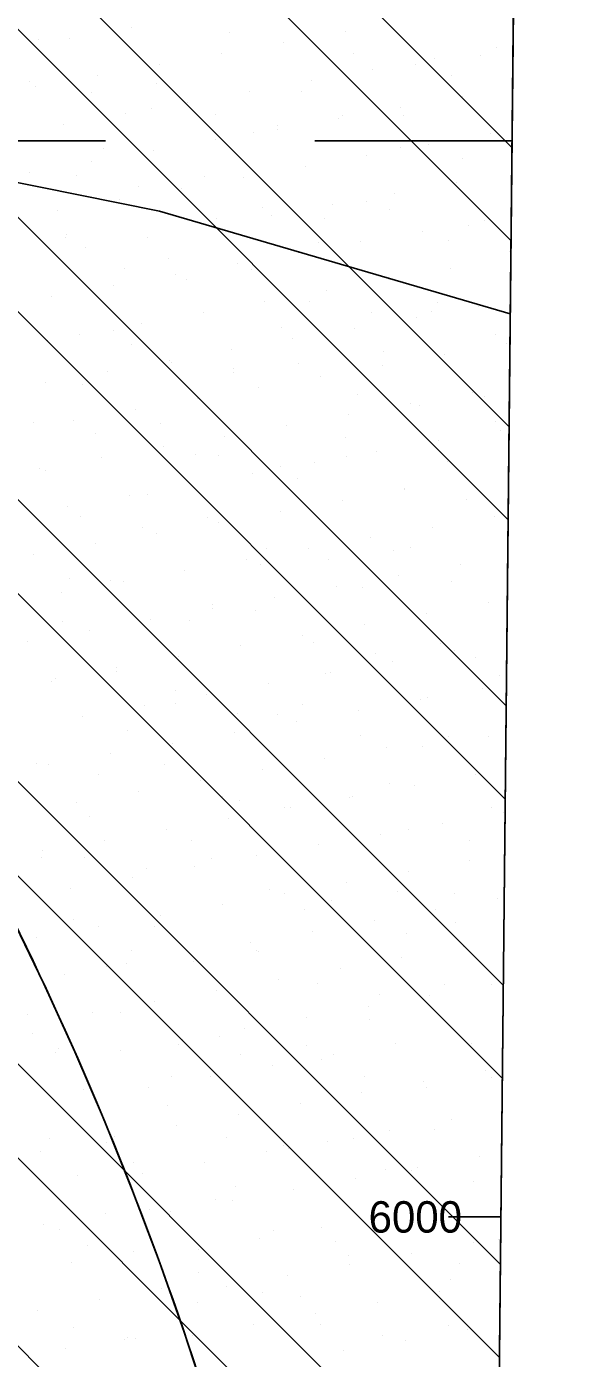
# Model space of a CAD drawing. Extents: x 419109 to 421295, y 4452223 to 4457798.
# Drawn here: x 421163.6 to 421295.4, y 4455966.2 to 4456284.1 of the extents above; entities that cross this region are included whole.
import ezdxf

# ---------------------------------------------------------------- set-up
doc = ezdxf.new("R2010")
doc.units = 0
for name, color, linetype in [('ADAKENARI', 7, 'Continuous'), ('Default', 7, 'Continuous'), ('PAFTALAMA', 7, 'Continuous'), ('PL_AYA_BOLGE_PARKI', 7, 'Continuous'), ('PL_AYA_PARK_DINLENME', 7, 'Continuous'), ('SN_TASKIN', 7, 'Continuous'), ('SN_TR_SIVILASMA', 7, 'Continuous'), ('SN_TR_TASKIN', 7, 'Continuous'), ('TR_PARKALANI', 7, 'Continuous')]:
    doc.layers.add(name, color=color, linetype=linetype)

# ---------------------------------------------------------------- blocks, each defined once
blk = doc.blocks.new('POINT_DISPLAY')
at = {"layer": 'Default'}
blk.add_line((0, 0), (0, 0), dxfattribs=at)

msp = doc.modelspace()

# ---------------------------------------------------------------- linework, layer by layer
at = {"layer": 'ADAKENARI'}
msp.add_arc((420434.01, 4455711.76), 810.32, 14.95584, 31.47684, dxfattribs=at)
at = {"layer": 'PAFTALAMA'}
msp.add_line((421276.84, 4456000), (421264.34, 4456000), dxfattribs=at)
msp.add_lwpolyline([(419168.18, 4457798.01), (419138.44, 4455021.89), (421266.41, 4454999.4), (421295.36, 4457775.52)], dxfattribs=at)
at = {"layer": 'PL_AYA_BOLGE_PARKI'}
msp.add_line((421271.52, 4455489.32), (421283.96, 4456682.26), dxfattribs=at)
msp.add_arc((420434.01, 4455711.76), 810.32, 14.95584, 31.47684, dxfattribs=at)
at = {"layer": 'PL_AYA_PARK_DINLENME'}
msp.add_lwpolyline([(420917.7, 4456473.63), (421125.1, 4456134.88), (421134.31, 4456119.44), (421143.18, 4456103.81), (421151.7, 4456087.99), (421159.87, 4456071.98), (421167.68, 4456055.79), (421175.13, 4456039.43), (421182.22, 4456022.92), (421188.93, 4456006.25), (421195.28, 4455989.43), (421201.25, 4455972.48), (421206.84, 4455955.4)], dxfattribs=at)
at = {"layer": 'SN_TASKIN'}
msp.add_lwpolyline([(421279.09, 4456215.61), (421195.31, 4456240.09), (421032.23, 4456272.97), (420928.59, 4456320.69), (420834.21, 4456393.35), (420746.64, 4456480.52), (420663.92, 4456586.47), (420574.11, 4456669.5), (420422.96, 4456744.08), (420282.11, 4456812), (420160.8, 4456835.05), (420091.41, 4456837.4), (419960.89, 4456961.81), (419854.4, 4457049.62), (419750.61, 4457217.33), (419705.67, 4457319.89), (419669.27, 4457550.58), (419656.39, 4457729.95), (419636.42, 4457793.06)], dxfattribs=at)
at = {"layer": 'SN_TR_SIVILASMA'}
for p, q in [((421279.51, 4456255.28), (420030.45, 4457504.34)), ((421279.27, 4456233.06), (420024.37, 4457487.97)), ((421278.81, 4456188.63), (420012.21, 4457455.23)), ((421278.58, 4456166.41), (420006.13, 4457438.86)), ((421278.12, 4456121.97), (419993.97, 4457406.12)), ((421277.88, 4456099.75), (419987.89, 4457389.75)), ((421277.42, 4456055.31), (419975.73, 4457357.01)), ((421277.19, 4456033.09), (419969.65, 4457340.64)), ((421276.73, 4455988.66), (419957.49, 4457307.89)), ((421276.49, 4455966.44), (419971.97, 4457270.96)), ((421276.03, 4455922), (420004.05, 4457193.98)), ((421275.8, 4455899.78), (420015.35, 4457160.22)), ((421275.33, 4455855.34), (420037.81, 4457092.87))]:
    msp.add_line(p, q, dxfattribs=at)
at = {"layer": 'SN_TR_TASKIN'}
for p, q in [((421082.43, 4456256.9), (421182.43, 4456256.9)), ((421111.93, 4456256.9), (421182.43, 4456256.9)), ((421232.43, 4456256.9), (421279.52, 4456256.9))]:
    msp.add_line(p, q, dxfattribs=at)

# ---------------------------------------------------------------- block references
at = {"layer": 'TR_PARKALANI', "xscale": 0.1, "yscale": 0.10000000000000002}
for p in [(421188.68, 4456284.01), (421212.11, 4456282.84), (421239.65, 4456282.85), (421166.54, 4456281.14), (421173.91, 4456281.41), (421224.88, 4456280.24), (421275.86, 4456279.08), (421210.11, 4456277.64), (421241.65, 4456277.63), (421261.09, 4456276.47), (421272.07, 4456277.34), (421180.57, 4456272.43), (421195.34, 4456275.03), (421246.31, 4456273.87), (421256.43, 4456275.02), (421265.16, 4456272.51), (421164.32, 4456270.95), (421165.79, 4456269.82), (421194.73, 4456270.67), (421231.54, 4456271.26), (421179.09, 4456268.35), (421202, 4456266.05), (421216.77, 4456268.66), (421229.33, 4456268.55), (421267.75, 4456267.49), (421187.23, 4456263.45), (421193.49, 4456264.59), (421208.64, 4456263.14), (421239.05, 4456262.85), (421252.98, 4456264.89), (421253.67, 4456262.87), (421172.45, 4456260.84), (421223.41, 4456260.54), (421223.43, 4456259.68), (421238.2, 4456262.28), (421208.66, 4456257.07), (421217.84, 4456258.91), (421274.41, 4456258.51), (421182, 4456254.95), (421193.89, 4456254.47), (421244.86, 4456253.3), (421252.95, 4456255.33), (421259.64, 4456255.91), (421179.11, 4456251.86), (421230.09, 4456250.7), (421267.72, 4456252.72), (421164.34, 4456249.26), (421175.62, 4456248.65), (421206.03, 4456248.37), (421215.32, 4456248.09), (421266.3, 4456246.93), (421190.39, 4456246.05), (421200.55, 4456245.49), (421251.52, 4456244.32), (421171, 4456240.28), (421185.78, 4456242.88), (421219.93, 4456240.84), (421236.75, 4456241.72), (421244.78, 4456242.36), (421250.35, 4456240.55), (421208.94, 4456238.39), (421221.98, 4456239.11), (421234.71, 4456238.23), (421272.96, 4456237.95), (421173.01, 4456233.88), (421173.1, 4456234.43), (421192.44, 4456233.9), (421207.21, 4456236.51), (421258.18, 4456235.34), (421269.13, 4456236.68), (421177.66, 4456231.3), (421233.29, 4456232.71), (421243.41, 4456232.74), (421264.25, 4456233.03), (421197.45, 4456228.75), (421213.87, 4456227.53), (421228.64, 4456230.13), (421279.02, 4456230.42), (421186.92, 4456226.35), (421199.1, 4456224.92), (421217.33, 4456226.07), (421264.85, 4456226.36), (421184.32, 4456222.32), (421201.69, 4456223.75), (421235.3, 4456221.15), (421250.07, 4456223.76), (421169.55, 4456219.71), (421220.53, 4456218.55), (421231.23, 4456218.54), (421261.65, 4456218.25), (421205.76, 4456215.94), (421246.01, 4456215.93), (421256.73, 4456214.78), (421260.23, 4456216.16), (421271.51, 4456217.38), (421184.31, 4456211.58), (421190.98, 4456213.34), (421224.4, 4456212.2), (421241.96, 4456212.17), (421168.67, 4456209.26), (421176.21, 4456210.74), (421227.19, 4456209.57), (421275.55, 4456210.72), (421278.17, 4456208.4), (421188.56, 4456208.24), (421212.42, 4456206.96), (421248.74, 4456206.52), (421263.39, 4456205.8), (421197.65, 4456204.36), (421198.22, 4456204.05), (421212.9, 4456202.56), (421228.63, 4456203.77), (421248.62, 4456203.19), (421168.1, 4456199.15), (421182.87, 4456201.76), (421212.99, 4456201.45), (421233.85, 4456200.59), (421177.07, 4456198.59), (421219.08, 4456197.98), (421242.53, 4456196.24), (421270.05, 4456196.82), (421272.95, 4456195.95), (421189.53, 4456192.78), (421204.31, 4456195.38), (421255.28, 4456194.21), (421257.31, 4456193.63), (421165.2, 4456189.57), (421174.76, 4456190.17), (421195.61, 4456189.28), (421240.51, 4456191.61), (421275.69, 4456189.97), (421179.97, 4456186.96), (421210.97, 4456186.4), (421225.74, 4456189.01), (421276.72, 4456187.84), (421196.19, 4456183.8), (421239.85, 4456186), (421261.94, 4456185.23), (421181.42, 4456181.19), (421204.01, 4456182.04), (421209.52, 4456181.75), (421232.4, 4456180.03), (421239.93, 4456181.47), (421247.17, 4456182.63), (421264.2, 4456180.32), (421166.65, 4456178.59), (421168.17, 4456178.08), (421217.63, 4456177.42), (421224.29, 4456179.15), (421202.85, 4456174.82), (421228.36, 4456176.36), (421253.83, 4456173.94), (421253.83, 4456173.65), (421268.6, 4456176.25), (421188.08, 4456172.21), (421192.52, 4456172.4), (421239.06, 4456171.05), (421268.6, 4456171.33), (421173.31, 4456169.61), (421176.5, 4456167.26), (421206.91, 4456166.98), (421224.29, 4456168.44), (421275.26, 4456167.28), (421191.27, 4456164.66), (421209.52, 4456165.84), (421260.49, 4456164.67), (421179.97, 4456160.63), (421194.74, 4456163.23), (421245.72, 4456162.07), (421165.2, 4456158.02), (421220.82, 4456159.45), (421230.95, 4456159.46), (421251.23, 4456159.16), (421255.3, 4456159.81), (421201.4, 4456154.25), (421216.18, 4456156.86), (421219.47, 4456155.84), (421235.59, 4456156.85), (421267.15, 4456155.69), (421173.89, 4456152.49), (421183.63, 4456151.88), (421186.63, 4456151.65), (421252.38, 4456153.09), (421265.13, 4456151.64), (421171.86, 4456149.04), (421237.61, 4456150.48), (421243.81, 4456150.17), (421187.8, 4456144.96), (421207.97, 4456146.2), (421208.06, 4456145.27), (421222.84, 4456147.88), (421273.81, 4456146.71), (421172.14, 4456142.24), (421193.29, 4456142.67), (421202.57, 4456142.36), (421218.21, 4456144.68), (421259.04, 4456144.11), (421178.52, 4456140.06), (421229.5, 4456138.9), (421244.27, 4456141.5), (421163.75, 4456137.46), (421214.72, 4456136.29), (421232.11, 4456137.15), (421262.53, 4456136.86), (421199.95, 4456133.69), (421246.89, 4456134.54), (421250.93, 4456132.52), (421265.7, 4456135.13), (421270.76, 4456133.61), (421185.18, 4456131.08), (421185.19, 4456130.19), (421234.92, 4456129.65), (421236.16, 4456129.92), (421276.43, 4456129.34), (421169.55, 4456127.87), (421170.41, 4456128.48), (421199.08, 4456125.69), (421221.39, 4456127.31), (421272.36, 4456126.15), (421199.1, 4456122.66), (421206.61, 4456124.71), (421257.59, 4456123.54), (421259.27, 4456123.97), (421177.07, 4456119.5), (421191.84, 4456122.1), (421213.87, 4456120.06), (421223.43, 4456120.01), (421229.51, 4456122.38), (421242.82, 4456120.94), (421228.05, 4456118.33), (421187.59, 4456116.04), (421198.5, 4456113.12), (421213.27, 4456115.73), (421243.41, 4456114.85), (421264.25, 4456114.56), (421273.83, 4456114.56), (421183.73, 4456110.52), (421249.48, 4456111.96), (421258.19, 4456112.24), (421166.08, 4456108.18), (421168.96, 4456107.91), (421196.49, 4456107.89), (421219.93, 4456106.75), (421234.71, 4456109.35), (421180.85, 4456105.57), (421205.16, 4456104.14), (421250.37, 4456103.45), (421270.91, 4456105.58), (421190.39, 4456101.54), (421210.4, 4456100.36), (421241.37, 4456100.37), (421256.14, 4456102.98), (421175.62, 4456098.93), (421214.53, 4456099.49), (421225.17, 4456097.76), (421226.59, 4456097.77), (421240.81, 4456100.08), (421274.72, 4456097.78), (421178.7, 4456095.53), (421211.82, 4456095.16), (421262.8, 4456094), (421277.57, 4456096.6), (421197.05, 4456092.56), (421238.88, 4456093.81), (421248.03, 4456091.39), (421254.71, 4456092.55), (421182.28, 4456089.95), (421203.04, 4456089.85), (421233.26, 4456088.79), (421269.48, 4456089.94), (421167.21, 4456085.89), (421167.51, 4456087.35), (421177.38, 4456085.87), (421207.79, 4456085.59), (421218.48, 4456086.18), (421269.46, 4456085.02), (421192.15, 4456083.27), (421203.71, 4456083.58), (421254.69, 4456082.41), (421174.17, 4456078.37), (421188.94, 4456080.97), (421221.7, 4456078.06), (421239.92, 4456079.81), (421225.14, 4456077.2), (421236.47, 4456075.46), (421252.11, 4456077.78), (421265.83, 4456077.26), (421276.12, 4456076.04), (421195.6, 4456071.99), (421210.37, 4456074.6), (421229.99, 4456073.3), (421261.35, 4456073.43), (421174.77, 4456071.1), (421180.83, 4456069.39), (421194.15, 4456069.33), (421246.58, 4456070.83), (421266.01, 4456070.25), (421166.06, 4456066.78), (421217.03, 4456065.62), (421231.8, 4456068.22), (421254.33, 4456067.62), (421188.68, 4456063.57), (421202.26, 4456063.01), (421218.5, 4456063.65), (421219.09, 4456063.29), (421268.01, 4456064.45), (421182.66, 4456059.69), (421187.49, 4456060.41), (421203.45, 4456060.97), (421238.46, 4456059.24), (421253.24, 4456061.85), (421172.72, 4456057.8), (421223.69, 4456056.64), (421232.99, 4456055.76), (421208.92, 4456054.03), (421247.77, 4456053.16), (421259.9, 4456052.87), (421263.41, 4456055.47), (421274.67, 4456055.47), (421194.15, 4456051.43), (421245.13, 4456050.26), (421163.91, 4456048.29), (421179.38, 4456048.82), (421186.07, 4456048.8), (421230.35, 4456047.66), (421245.44, 4456047.1), (421277.31, 4456047.95), (421164.94, 4456043.72), (421209.6, 4456043.14), (421215.58, 4456045.05), (421266.56, 4456043.89), (421171.28, 4456040.18), (421186.04, 4456039.84), (421199.98, 4456041.27), (421200.81, 4456042.45), (421230.39, 4456040.99), (421251.79, 4456041.28), (421269.79, 4456041.42), (421170.57, 4456039.31), (421214.75, 4456038.67), (421233.95, 4456037.46), (421237.01, 4456038.68), (421198.11, 4456033.5), (421207.47, 4456033.47), (421222.24, 4456036.07), (421244.29, 4456033.46), (421273.22, 4456034.91), (421177.24, 4456030.33), (421192.7, 4456030.87), (421258.45, 4456032.3), (421259.07, 4456030.85), (421274.71, 4456033.17), (421228.9, 4456027.09), (421243.67, 4456029.7), (421181.73, 4456024.18), (421197.37, 4456026.5), (421214.13, 4456024.49), (421199.36, 4456021.89), (421260.9, 4456020.91), (421265.11, 4456023.32), (421169.12, 4456018.75), (421182.58, 4456017.88), (421184.59, 4456019.28), (421211.28, 4456018.97), (421235.56, 4456018.11), (421241.69, 4456018.69), (421250.33, 4456020.72), (421166.94, 4456015.56), (421180.39, 4456017.53), (421220.79, 4456015.51), (421225.06, 4456016.94), (421226.05, 4456016.37), (421189.22, 4456012.98), (421206.02, 4456012.91), (421249.4, 4456011.26), (421257, 4456011.74), (421271.77, 4456014.34), (421175.78, 4456009.77), (421191.25, 4456010.3), (421242.22, 4456009.13), (421255.59, 4456011.16), (421270.37, 4456008.55), (421213.57, 4456007.3), (421227.45, 4456006.53), (421193.03, 4456001.88), (421208.67, 4456004.2), (421212.68, 4456003.93), (421263.66, 4456002.76), (421182.44, 4456000.79), (421197.91, 4456001.32), (421248.88, 4456000.16), (421167.67, 4455998.18), (421171.5, 4455997.01), (421222.58, 4455996.67), (421234.11, 4455997.55), (421252.99, 4455996.39), (421178.24, 4455993.26), (421204.57, 4455992.34), (421219.34, 4455994.95), (421237.35, 4455994.07), (421270.32, 4455993.78), (421276.35, 4455994.71), (421174.33, 4455989.2), (421189.1, 4455991.81), (421240.51, 4455990.75), (421255.54, 4455991.18), (421204.67, 4455986.78), (421226, 4455985.97), (421240.77, 4455988.57), (421266.89, 4455988.86), (421195.77, 4455982.83), (421211.23, 4455983.36), (421264.86, 4455985.07), (421180.99, 4455980.22), (421204.33, 4455979.58), (421219.97, 4455981.9), (421229.02, 4455981.11), (421247.43, 4455979.59), (421262.2, 4455982.2), (421166.22, 4455977.62), (421232.66, 4455976.99), (421174.76, 4455973.56), (421217.89, 4455974.38), (421233.87, 4455974.37), (421264.29, 4455974.09), (421268.87, 4455973.22), (421186.95, 4455970.82), (421187.65, 4455971.24), (421189.54, 4455970.96), (421203.12, 4455971.78), (421248.65, 4455971.77), (421254.09, 4455970.61), (421172.88, 4455968.64), (421239.32, 4455968.01)]:
    msp.add_blockref('POINT_DISPLAY', p, dxfattribs=at)

# ---------------------------------------------------------------- texts
at = {"layer": 'PAFTALAMA'}
msp.add_text('6000', height=7.5, dxfattribs=at).set_placement((421245.27, 4455996.25))

doc.saveas('drawing.dxf')
